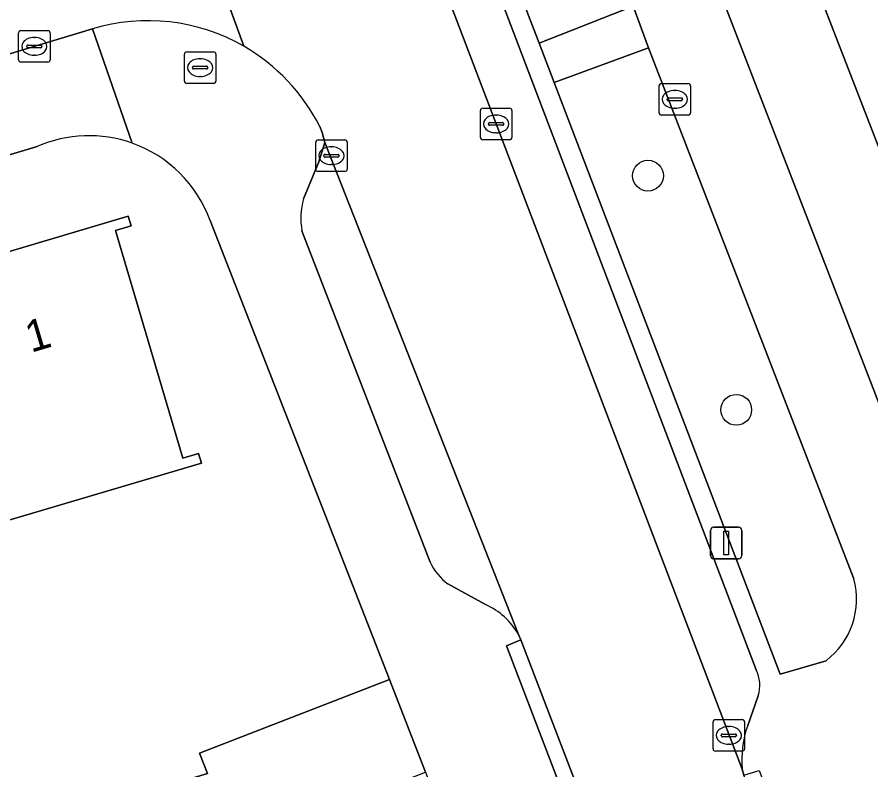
# Model space of a CAD drawing. Extents: x 162523 to 163266, y 381230 to 382050.
# Drawn here: x 162859.78 to 162886.88, y 381793.41 to 381817.31 of the extents above; entities that cross this region are included whole.
import ezdxf

# ---------------------------------------------------------------- set-up
doc = ezdxf.new("R2010")
doc.units = 0
for name, color, linetype in [('IMGEO_Boom', 7, 'Continuous'), ('IMGEO_Brandkraan', 7, 'Continuous'), ('IMGEO_Erf', 7, 'Continuous'), ('IMGEO_Groenvoorziening', 7, 'Continuous'), ('IMGEO_Kolk', 7, 'Continuous'), ('IMGEO_Lichtmast', 7, 'Continuous'), ('IMGEO_Pand', 7, 'Continuous'), ('IMGEO_Pand_nummerreeks', 7, 'Continuous'), ('IMGEO_Parkeervlak_open', 7, 'Continuous'), ('IMGEO_Rijbaan_lokaal_open', 7, 'Continuous'), ('IMGEO_Voetpad_open', 7, 'Continuous')]:
    doc.layers.add(name, color=color, linetype=linetype)

msp = doc.modelspace()

# ---------------------------------------------------------------- linework, layer by layer
at = {"layer": 'IMGEO_Boom'}
for centre in [(162879.8, 381812.277), (162882.601, 381804.844)]:
    msp.add_circle(centre, 0.489, dxfattribs=at)
at = {"layer": 'IMGEO_Brandkraan'}
for p, q in [((162865.089, 381815.282), (162865.089, 381816.134)), ((162865.164, 381816.208), (162866.016, 381816.208)), ((162866.09, 381816.134), (162866.09, 381815.282)), ((162865.577, 381815.988), (162865.602, 381815.988)), ((162865.348, 381815.702), (162865.348, 381815.714)), ((162865.786, 381815.665), (162865.388, 381815.665)), ((162865.391, 381815.751), (162865.789, 381815.751)), ((162865.832, 381815.714), (162865.832, 381815.702)), ((162865.6, 381815.428), (162865.575, 381815.428)), ((162866.016, 381815.208), (162865.164, 381815.208))]:
    msp.add_line(p, q, dxfattribs=at)
for points in [[(162865.089, 381815.282), (162865.089, 381816.134)], [(162865.164, 381816.208), (162866.016, 381816.208)], [(162866.09, 381816.134), (162866.09, 381815.282)], [(162866.016, 381815.208), (162865.164, 381815.208)]]:
    msp.add_lwpolyline(points, dxfattribs=at)
for centre, radius, start, end in [((162865.166, 381816.132), 0.0765, 91.552, 178.448), ((162865.166, 381816.132), 0.0765, 91.552, 178.448), ((162866.014, 381816.132), 0.0765, 1.552, 88.448), ((162866.014, 381816.132), 0.0765, 1.552, 88.448), ((162865.388, 381815.711), 0.0403, 85.8775, 175.7526), ((162865.385, 381815.701), 0.0366, 178.938, 274.7102), ((162865.789, 381815.708), 0.043, 264.8664, 352.4533), ((162865.793, 381815.713), 0.0386, 1.7309, 96.639), ((162865.166, 381815.284), 0.0765, 181.552, 268.448), ((162865.166, 381815.284), 0.0765, 181.552, 268.448), ((162866.014, 381815.284), 0.0765, 271.552, 358.448), ((162866.014, 381815.284), 0.0765, 271.552, 358.448)]:
    msp.add_arc(centre, radius, start, end, dxfattribs=at)
for centre, major_axis, ratio, start_param, end_param in [((162865.576, 381815.708), (-0.387, 0.002), 0.722429, 4.712389, 7.853982), ((162865.601, 381815.708), (-0.39, 0.002), 0.717154, 1.570796, 4.712389)]:
    msp.add_ellipse(centre, major_axis=major_axis, ratio=ratio, start_param=start_param, end_param=end_param, dxfattribs=at)
at = {"layer": 'IMGEO_Erf'}
for points in [[(162863.638, 381865.85), (162890.266, 381796.929), (162892.999, 381797.985), (162890.268, 381805.047), (162887.762, 381811.528), (162885.222, 381818.096)], [(162860.416, 381813.203), (162837.328, 381806.26), (162774.54, 381787.759)], [(162856.329, 381808.921), (162863.308, 381810.989), (162863.4, 381810.683), (162862.899, 381810.534), (162865.04, 381803.308), (162865.54, 381803.456), (162865.63, 381803.149), (162860.732, 381801.698), (162858.652, 381801.082)], [(162858.449, 381788.462), (162863.565, 381790.046), (162862.855, 381792.401), (162865.822, 381793.297), (162865.57, 381793.947), (162871.6, 381796.286), (162865.905, 381810.851)]]:
    msp.add_lwpolyline(points, dxfattribs=at)
for centre, radius, start, end in [((162862.059, 381809.458), 4.089, 70.3333, 113.6885), ((162862.064, 381809.462), 4.084, 19.8884, 70.3906)]:
    msp.add_arc(centre, radius, start, end, dxfattribs=at)
at = {"layer": 'IMGEO_Groenvoorziening'}
msp.add_lwpolyline([(162876.207, 381825.763), (162873.264, 381824.526), (162875.016, 381819.954), (162876.347, 381816.481), (162879.33, 381817.657)], close=True, dxfattribs=at)
for points in [[(162879.816, 381816.333), (162876.822, 381815.236), (162883.998, 381796.454), (162885.452, 381796.878)], [(162886.337, 381799.476), (162879.816, 381816.333)]]:
    msp.add_lwpolyline(points, dxfattribs=at)
msp.add_arc((162883.948, 381798.84), 2.472, 307.47, 14.9075, dxfattribs=at)
at = {"layer": 'IMGEO_Kolk'}
for p, q in [((162859.903, 381816.883), (162860.755, 381816.883)), ((162859.828, 381815.957), (162859.828, 381816.809)), ((162860.316, 381816.663), (162860.341, 381816.663)), ((162860.829, 381816.809), (162860.829, 381815.957)), ((162860.087, 381816.377), (162860.087, 381816.389)), ((162860.525, 381816.34), (162860.127, 381816.34)), ((162860.13, 381816.426), (162860.528, 381816.426)), ((162860.571, 381816.389), (162860.571, 381816.377)), ((162860.339, 381816.103), (162860.314, 381816.103)), ((162860.755, 381815.883), (162859.903, 381815.883)), ((162880.152, 381814.275), (162880.152, 381815.127)), ((162880.227, 381815.201), (162881.079, 381815.201)), ((162880.64, 381814.981), (162880.665, 381814.981)), ((162881.153, 381815.127), (162881.153, 381814.275)), ((162880.411, 381814.695), (162880.411, 381814.707)), ((162880.454, 381814.744), (162880.852, 381814.744)), ((162880.895, 381814.707), (162880.895, 381814.695)), ((162874.556, 381814.42), (162875.408, 381814.42)), ((162880.849, 381814.658), (162880.451, 381814.658)), ((162880.663, 381814.421), (162880.638, 381814.421)), ((162874.481, 381813.494), (162874.481, 381814.346)), ((162874.969, 381814.2), (162874.994, 381814.2)), ((162875.482, 381814.346), (162875.482, 381813.494)), ((162881.079, 381814.201), (162880.227, 381814.201)), ((162874.74, 381813.914), (162874.74, 381813.926)), ((162875.178, 381813.877), (162874.78, 381813.877)), ((162874.783, 381813.963), (162875.181, 381813.963)), ((162875.224, 381813.926), (162875.224, 381813.914)), ((162874.992, 381813.64), (162874.967, 381813.64)), ((162869.256, 381812.486), (162869.256, 381813.338)), ((162869.331, 381813.412), (162870.183, 381813.412)), ((162870.257, 381813.338), (162870.257, 381812.486)), ((162875.408, 381813.42), (162874.556, 381813.42)), ((162869.744, 381813.192), (162869.769, 381813.192)), ((162869.515, 381812.906), (162869.515, 381812.918)), ((162869.953, 381812.869), (162869.555, 381812.869)), ((162869.558, 381812.955), (162869.956, 381812.955)), ((162869.999, 381812.918), (162869.999, 381812.906)), ((162869.767, 381812.632), (162869.742, 381812.632)), ((162870.183, 381812.412), (162869.331, 381812.412)), ((162881.866, 381794.082), (162881.866, 381794.934)), ((162881.941, 381795.008), (162882.793, 381795.008)), ((162882.867, 381794.934), (162882.867, 381794.082)), ((162882.354, 381794.788), (162882.379, 381794.788)), ((162882.125, 381794.502), (162882.125, 381794.514)), ((162882.563, 381794.465), (162882.165, 381794.465)), ((162882.168, 381794.551), (162882.566, 381794.551)), ((162882.609, 381794.514), (162882.609, 381794.502)), ((162882.377, 381794.228), (162882.352, 381794.228)), ((162882.793, 381794.008), (162881.941, 381794.008))]:
    msp.add_line(p, q, dxfattribs=at)
for points in [[(162859.903, 381816.883), (162860.755, 381816.883)], [(162859.828, 381815.957), (162859.828, 381816.809)], [(162860.829, 381816.809), (162860.829, 381815.957)], [(162860.755, 381815.883), (162859.903, 381815.883)], [(162880.152, 381814.275), (162880.152, 381815.127)], [(162880.227, 381815.201), (162881.079, 381815.201)], [(162881.153, 381815.127), (162881.153, 381814.275)], [(162874.556, 381814.42), (162875.408, 381814.42)], [(162874.481, 381813.494), (162874.481, 381814.346)], [(162875.482, 381814.346), (162875.482, 381813.494)], [(162881.079, 381814.201), (162880.227, 381814.201)], [(162869.256, 381812.486), (162869.256, 381813.338)], [(162869.331, 381813.412), (162870.183, 381813.412)], [(162870.257, 381813.338), (162870.257, 381812.486)], [(162875.408, 381813.42), (162874.556, 381813.42)], [(162870.183, 381812.412), (162869.331, 381812.412)], [(162881.866, 381794.082), (162881.866, 381794.934)], [(162881.941, 381795.008), (162882.793, 381795.008)], [(162882.867, 381794.934), (162882.867, 381794.082)], [(162882.793, 381794.008), (162881.941, 381794.008)]]:
    msp.add_lwpolyline(points, dxfattribs=at)
for centre, radius, start, end in [((162859.905, 381816.807), 0.0765, 91.552, 178.448), ((162859.905, 381816.807), 0.0765, 91.552, 178.448), ((162860.753, 381816.807), 0.0765, 1.552, 88.448), ((162860.753, 381816.807), 0.0765, 1.552, 88.448), ((162860.127, 381816.386), 0.0403, 85.8775, 175.7526), ((162860.124, 381816.376), 0.0366, 178.938, 274.7102), ((162860.528, 381816.383), 0.043, 264.8664, 352.4533), ((162860.532, 381816.388), 0.0386, 1.7309, 96.639), ((162859.905, 381815.959), 0.0765, 181.552, 268.448), ((162859.905, 381815.959), 0.0765, 181.552, 268.448), ((162860.753, 381815.959), 0.0765, 271.552, 358.448), ((162860.753, 381815.959), 0.0765, 271.552, 358.448), ((162880.229, 381815.125), 0.0765, 91.552, 178.448), ((162880.229, 381815.125), 0.0765, 91.552, 178.448), ((162881.077, 381815.125), 0.0765, 1.552, 88.448), ((162881.077, 381815.125), 0.0765, 1.552, 88.448), ((162880.451, 381814.704), 0.0403, 85.8775, 175.7526), ((162880.448, 381814.694), 0.0366, 178.938, 274.7102), ((162880.852, 381814.701), 0.043, 264.8664, 352.4533), ((162880.856, 381814.706), 0.0386, 1.7309, 96.639), ((162874.558, 381814.344), 0.0765, 91.552, 178.448), ((162874.558, 381814.344), 0.0765, 91.552, 178.448), ((162875.406, 381814.344), 0.0765, 1.552, 88.448), ((162875.406, 381814.344), 0.0765, 1.552, 88.448), ((162880.229, 381814.277), 0.0765, 181.552, 268.448), ((162880.229, 381814.277), 0.0765, 181.552, 268.448), ((162881.077, 381814.277), 0.0765, 271.552, 358.448), ((162881.077, 381814.277), 0.0765, 271.552, 358.448), ((162874.78, 381813.923), 0.0403, 85.8775, 175.7526), ((162874.777, 381813.913), 0.0366, 178.938, 274.7102), ((162875.181, 381813.92), 0.043, 264.8664, 352.4533), ((162875.185, 381813.925), 0.0386, 1.7309, 96.639), ((162869.333, 381813.336), 0.0765, 91.552, 178.448), ((162869.333, 381813.336), 0.0765, 91.552, 178.448), ((162870.181, 381813.336), 0.0765, 1.552, 88.448), ((162870.181, 381813.336), 0.0765, 1.552, 88.448), ((162874.558, 381813.496), 0.0765, 181.552, 268.448), ((162874.558, 381813.496), 0.0765, 181.552, 268.448), ((162875.406, 381813.496), 0.0765, 271.552, 358.448), ((162875.406, 381813.496), 0.0765, 271.552, 358.448), ((162869.555, 381812.915), 0.0403, 85.8775, 175.7526), ((162869.552, 381812.905), 0.0366, 178.938, 274.7102), ((162869.956, 381812.912), 0.043, 264.8664, 352.4533), ((162869.96, 381812.917), 0.0386, 1.7309, 96.639), ((162869.333, 381812.488), 0.0765, 181.552, 268.448), ((162869.333, 381812.488), 0.0765, 181.552, 268.448), ((162870.181, 381812.488), 0.0765, 271.552, 358.448), ((162870.181, 381812.488), 0.0765, 271.552, 358.448), ((162881.943, 381794.932), 0.0765, 91.552, 178.448), ((162881.943, 381794.932), 0.0765, 91.552, 178.448), ((162882.791, 381794.932), 0.0765, 1.552, 88.448), ((162882.791, 381794.932), 0.0765, 1.552, 88.448), ((162882.165, 381794.511), 0.0403, 85.8775, 175.7526), ((162882.162, 381794.501), 0.0366, 178.938, 274.7102), ((162882.566, 381794.508), 0.043, 264.8664, 352.4533), ((162882.57, 381794.513), 0.0386, 1.7309, 96.639), ((162881.943, 381794.084), 0.0765, 181.552, 268.448), ((162881.943, 381794.084), 0.0765, 181.552, 268.448), ((162882.791, 381794.084), 0.0765, 271.552, 358.448), ((162882.791, 381794.084), 0.0765, 271.552, 358.448)]:
    msp.add_arc(centre, radius, start, end, dxfattribs=at)
for centre, major_axis, ratio, start_param, end_param in [((162860.315, 381816.383), (-0.387, 0.002), 0.722429, 4.712389, 7.853982), ((162860.34, 381816.383), (-0.39, 0.002), 0.717154, 1.570796, 4.712389), ((162880.639, 381814.701), (-0.387, 0.002), 0.722429, 4.712389, 7.853982), ((162880.664, 381814.701), (-0.39, 0.002), 0.717154, 1.570796, 4.712389), ((162874.968, 381813.92), (-0.387, 0.002), 0.722429, 4.712389, 7.853982), ((162874.993, 381813.92), (-0.39, 0.002), 0.717154, 1.570796, 4.712389), ((162869.743, 381812.912), (-0.387, 0.002), 0.722429, 4.712389, 7.853982), ((162869.768, 381812.912), (-0.39, 0.002), 0.717154, 1.570796, 4.712389), ((162882.353, 381794.508), (-0.387, 0.002), 0.722429, 4.712389, 7.853982), ((162882.378, 381794.508), (-0.39, 0.002), 0.717154, 1.570796, 4.712389)]:
    msp.add_ellipse(centre, major_axis=major_axis, ratio=ratio, start_param=start_param, end_param=end_param, dxfattribs=at)
at = {"layer": 'IMGEO_Lichtmast'}
for p, q in [((162881.788, 381800.217), (162881.788, 381801.017)), ((162881.788, 381801.017), (162881.788, 381800.217)), ((162881.888, 381801.117), (162882.678, 381801.117)), ((162882.678, 381801.117), (162881.888, 381801.117)), ((162882.778, 381801.017), (162882.778, 381800.217)), ((162882.778, 381800.217), (162882.778, 381801.017)), ((162882.678, 381800.117), (162881.888, 381800.117)), ((162881.888, 381800.117), (162882.678, 381800.117))]:
    msp.add_line(p, q, dxfattribs=at)
msp.add_lwpolyline([(162882.208, 381800.992), (162882.358, 381800.992), (162882.358, 381800.242), (162882.208, 381800.242), (162882.208, 381800.992)], dxfattribs=at)
for centre, start, end in [((162881.888, 381801.017), 90, 180), ((162881.888, 381801.017), 90, 180), ((162882.678, 381801.017), 0, 90), ((162882.678, 381801.017), 360, 90), ((162881.888, 381800.217), 180, 270), ((162881.888, 381800.217), 180, 270), ((162882.678, 381800.217), 270, 0), ((162882.678, 381800.217), 270, 0)]:
    msp.add_arc(centre, 0.1, start, end, dxfattribs=at)
at = {"layer": 'IMGEO_Pand'}
for points in [[(162892.695, 381820.986), (162885.222, 381818.096), (162887.762, 381811.528), (162895.235, 381814.417), (162897.151, 381815.158), (162894.81, 381821.212), (162892.894, 381820.472)], [(162856.329, 381808.921), (162858.652, 381801.082), (162860.732, 381801.698), (162865.63, 381803.149), (162865.54, 381803.456), (162865.04, 381803.308), (162862.899, 381810.534), (162863.4, 381810.683), (162863.308, 381810.989)], [(162871.6, 381796.286), (162865.57, 381793.947), (162865.822, 381793.297), (162862.855, 381792.401), (162863.565, 381790.046), (162866.714, 381790.997), (162872.744, 381793.336)]]:
    msp.add_lwpolyline(points, close=True, dxfattribs=at)
at = {"layer": 'IMGEO_Parkeervlak_open'}
for points in [[(162870.073, 381826.813), (162882.793, 381793.432)], [(162883.234, 381796.59), (162872.597, 381824.57)], [(162875.697, 381797.712), (162869.551, 381813.335), (162869.359, 381812.718), (162868.874, 381811.539)], [(162868.821, 381810.523), (162872.885, 381800.002)], [(162873.454, 381799.315), (162874.646, 381798.665)], [(162882.964, 381794.826), (162883.296, 381795.765)]]:
    msp.add_lwpolyline(points, dxfattribs=at)
for centre, radius, start, end in [((162870.987, 381810.919), 2.202, 163.6543, 190.3734), ((162874.647, 381800.883), 1.97, 206.5481, 232.7176), ((162873.637, 381796.496), 2.392, 30.5504, 65.0489), ((162882.269, 381796.103), 1.081, 341.8048, 26.7908), ((162886.017, 381793.744), 3.239, 160.4871, 185.526)]:
    msp.add_arc(centre, radius, start, end, dxfattribs=at)
at = {"layer": 'IMGEO_Rijbaan_lokaal_open'}
for points in [[(162855.405, 381864.803), (162852.876, 381871.374), (162849.471, 381880.219), (162842.77, 381897.097), (162837.987, 381895.299), (162849.315, 381866.219), (162855.589, 381849.811), (162863.083, 381830.362), (162863.407, 381829.427), (162863.686, 381828.622), (162863.324, 381826.387), (162866.973, 381816.386)], [(162869.383, 381813.839), (162869.461, 381813.644), (162869.551, 381813.335), (162875.697, 381797.712), (162875.771, 381797.545), (162878.756, 381789.728), (162885.152, 381772.812), (162889.996, 381774.708), (162888.916, 381777.507), (162887.796, 381780.324), (162884.595, 381788.686), (162884.207, 381789.697), (162882.845, 381793.25), (162882.793, 381793.432), (162870.073, 381826.813)], [(162866.973, 381816.386), (162863.324, 381826.387)], [(162796.363, 381797.487), (162802.377, 381799.307), (162808.82, 381801.17), (162819.812, 381804.396), (162832.068, 381808.004), (162854.633, 381814.666), (162862.173, 381816.941)]]:
    msp.add_lwpolyline(points, dxfattribs=at)
for centre, radius, start, end in [((162863.929, 381811.096), 6.103, 60.0842, 106.7248), ((162863.93, 381811.093), 6.106, 26.7291, 60.1046)]:
    msp.add_arc(centre, radius, start, end, dxfattribs=at)
at = {"layer": 'IMGEO_Voetpad_open'}
for points in [[(162889.497, 381792.126), (162888.75, 381794.611), (162890.848, 381795.423), (162890.266, 381796.929), (162863.638, 381865.85), (162862.725, 381869.344), (162862.631, 381869.614), (162862.441, 381870.107), (162858.311, 381866.885), (162856.85, 381866.854)], [(162863.089, 381859.816), (162869.824, 381842.35), (162870.392, 381840.859), (162876.018, 381826.256), (162876.207, 381825.763), (162879.33, 381817.657), (162879.816, 381816.333), (162886.337, 381799.476)], [(162885.452, 381796.878), (162883.998, 381796.454), (162876.822, 381815.236), (162876.347, 381816.481), (162875.016, 381819.954), (162873.264, 381824.526), (162873.063, 381825.051), (162867.441, 381839.722), (162866.857, 381841.239), (162861.472, 381855.47), (162860.9, 381855.243), (162870.452, 381829.995)], [(162872.597, 381824.57), (162883.234, 381796.59)], [(162863.435, 381813.309), (162862.173, 381816.941), (162854.633, 381814.666), (162832.068, 381808.004), (162819.812, 381804.396), (162808.82, 381801.17)], [(162862.173, 381816.941), (162863.435, 381813.309)], [(162868.874, 381811.539), (162869.359, 381812.718), (162869.551, 381813.335), (162869.461, 381813.644), (162869.383, 381813.839)], [(162837.328, 381806.26), (162860.416, 381813.203)], [(162865.905, 381810.851), (162871.6, 381796.286), (162872.744, 381793.336), (162873.318, 381791.824), (162874.457, 381788.886), (162877.543, 381780.848), (162878.023, 381777.872), (162879.625, 381772.482), (162880.883, 381768.073), (162886.293, 381769.608)], [(162872.885, 381800.002), (162868.821, 381810.523)], [(162874.646, 381798.665), (162873.454, 381799.315)], [(162875.311, 381797.348), (162875.771, 381797.545), (162875.697, 381797.712)], [(162878.756, 381789.728), (162878.288, 381789.571), (162875.311, 381797.348)], [(162883.296, 381795.765), (162882.964, 381794.826)], [(162882.793, 381793.432), (162882.845, 381793.25), (162883.326, 381793.39), (162884.673, 381789.877), (162884.207, 381789.697), (162884.595, 381788.686)]]:
    msp.add_lwpolyline(points, dxfattribs=at)
for points in [[(162879.33, 381817.657), (162876.347, 381816.481), (162876.822, 381815.236), (162879.816, 381816.333)], [(162878.756, 381789.728), (162875.771, 381797.545), (162875.311, 381797.348), (162878.288, 381789.571)]]:
    msp.add_lwpolyline(points, close=True, dxfattribs=at)
for centre, radius, start, end in [((162863.929, 381811.096), 6.103, 60.0842, 106.7248), ((162863.93, 381811.093), 6.106, 26.7291, 60.1046), ((162862.059, 381809.458), 4.089, 70.3333, 113.6885), ((162862.064, 381809.462), 4.084, 19.8884, 70.3906), ((162870.987, 381810.919), 2.202, 163.6543, 190.3734), ((162874.647, 381800.883), 1.97, 206.5481, 232.7176), ((162883.948, 381798.84), 2.472, 307.47, 14.9075), ((162873.637, 381796.496), 2.392, 30.5504, 65.0489), ((162882.269, 381796.103), 1.081, 341.8048, 26.7908), ((162886.017, 381793.744), 3.239, 160.4871, 185.526)]:
    msp.add_arc(centre, radius, start, end, dxfattribs=at)

# ---------------------------------------------------------------- texts
at = {"layer": 'IMGEO_Pand_nummerreeks'}
msp.add_text('1', height=1, rotation=16.5074, dxfattribs=at).set_placement((162860.221, 381806.652))

doc.saveas('drawing.dxf')
